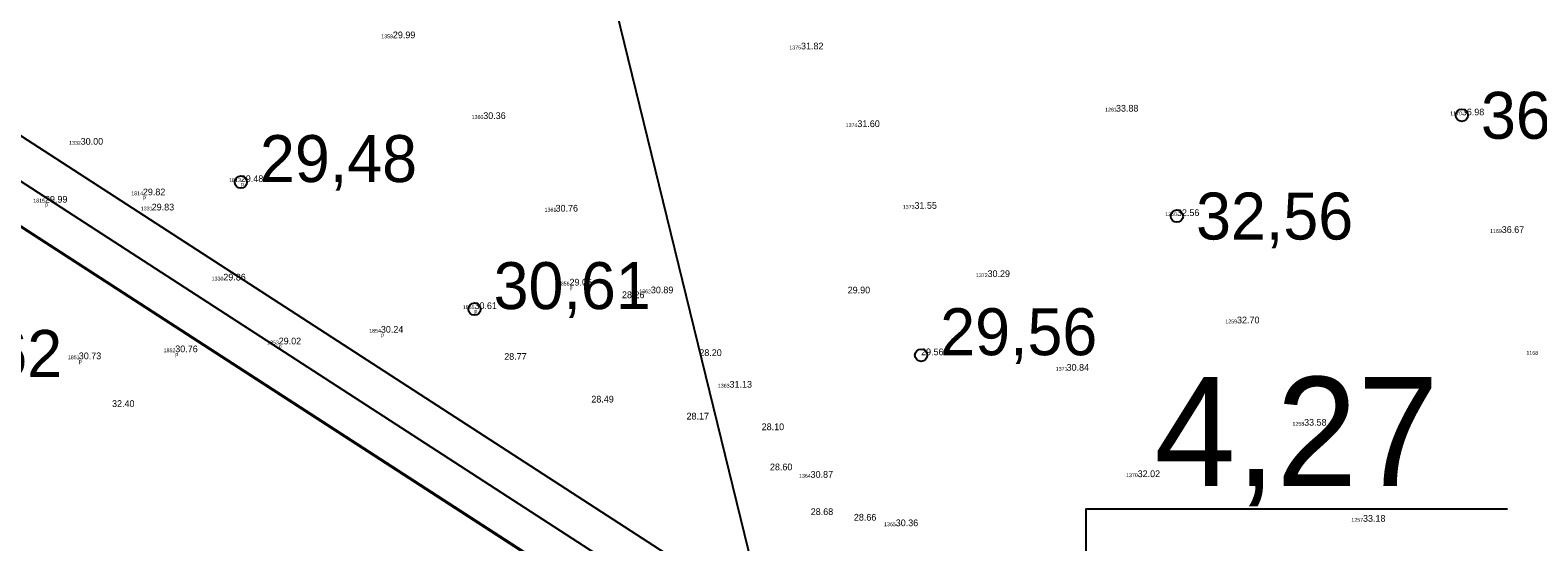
# Model space of a CAD drawing. Extents: x 700746 to 706058, y 6570320 to 6580460.
# Drawn here: x 703148 to 703226.7, y 6577009.2 to 6577035.9 of the extents above; entities that cross this region are included whole.
import ezdxf

# ---------------------------------------------------------------- set-up
doc = ezdxf.new("R2010")
doc.units = 0
for name, color, linetype in [('illumineerimisjooned', 7, 'Continuous'), ('jääkpaksus', 7, 'Continuous'), ('KORGUS-EH2000', 7, 'Continuous'), ('Lõige', 7, 'Continuous'), ('maeeraldised_kehtivad', 7, 'Continuous'), ('MOOTKOOD', 7, 'Continuous'), ('MOOTKORG-EH2000', 7, 'Continuous'), ('MOOTNR', 7, 'Continuous'), ('Plokid', 7, 'Continuous'), ('VWX2_MV_PLOKK', 7, 'Continuous')]:
    doc.layers.add(name, color=color, linetype=linetype)

msp = doc.modelspace()

# ---------------------------------------------------------------- linework, layer by layer
at = {"layer": 'illumineerimisjooned'}
msp.add_lwpolyline([(703290.041, 6576963.147), (703188.508, 6577001.438), (703016.934, 6577112.515), (702852.033, 6577230.395), (702862.776, 6577281.723), (703065.707, 6577215.464), (703087.928, 6577208.218), (703167.838, 6577148.861), (703229.081, 6577103.342), (703273.601, 6577070.555), (703290.041, 6576963.147)], dxfattribs=at)
at = {"layer": 'jääkpaksus'}
msp.add_lwpolyline([(703203.089, 6577004.321), (703203.089, 6577010.921), (703225.089, 6577010.921)], dxfattribs=at)
at = {"layer": 'KORGUS-EH2000'}
for centre in [(703222.698, 6577031.448), (703158.962, 6577027.965), (703207.827, 6577026.191), (703171.158, 6577021.336), (703194.471, 6577018.93)]:
    msp.add_circle(centre, 0.32, dxfattribs=at)
at = {"layer": 'Lõige'}
msp.add_lwpolyline([(703132.186, 6577226.247), (703187.674, 6576999.687)], dxfattribs=at)
at = {"layer": 'maeeraldised_kehtivad'}
msp.add_lwpolyline([(702849.808, 6577229.527), (702861.724, 6577286.461), (703066.949, 6577219.266), (703089.789, 6577211.819), (703170.224, 6577152.072), (703231.46, 6577106.558), (703277.305, 6577072.795), (703294.683, 6576959.259), (703187.602, 6576999.642), (703015.809, 6577110.861)], close=True, dxfattribs=at)
at = {"layer": 'Plokid'}
msp.add_lwpolyline([(703287.547, 6576966.226), (703189.415, 6577003.234), (703018.06, 6577114.169), (702854.258, 6577231.263), (702863.9, 6577277.331), (703064.465, 6577211.662), (703086.067, 6577204.618), (703165.453, 6577145.65), (703226.702, 6577100.127), (703272.178, 6577066.636)], close=True, dxfattribs=at)
at = {"layer": 'VWX2_MV_PLOKK'}
msp.add_lwpolyline([(703120.61, 6576749.6), (703011.59, 6576989.47), (702968.34, 6577084.63), (702913.57, 6577058.07), (702784.04, 6577102.84), (702746.48, 6577248.7), (702719.69, 6577297.36), (702713.81, 6577334.91), (702714.39, 6577334.72), (702759.17, 6577231.22), (702849.88, 6577229.56), (703015.74, 6577110.88), (703187.67, 6576999.67), (703190.39, 6576656.32)], dxfattribs=at)
msp.add_lwpolyline([(703120.61, 6576749.6), (703011.59, 6576989.47), (702968.34, 6577084.63), (702913.57, 6577058.07), (702784.04, 6577102.84), (702746.48, 6577248.7), (702719.69, 6577297.36), (702713.81, 6577334.91), (702714.39, 6577334.72), (702759.17, 6577231.22), (702849.88, 6577229.56), (703015.74, 6577110.88), (703187.67, 6576999.67), (703190.39, 6576656.32)], dxfattribs=at)
msp.add_lwpolyline([(702849.88, 6577229.56), (702861.72, 6577286.46), (703066.96, 6577219.29), (703089.79, 6577211.82), (703170.22, 6577152.07), (703231.53, 6577106.55), (703277.36, 6577072.83), (703294.74, 6576959.21), (703187.67, 6576999.67), (703015.74, 6577110.88)], close=True, dxfattribs=at)
msp.add_lwpolyline([(702849.88, 6577229.56), (702861.72, 6577286.46), (703066.96, 6577219.29), (703089.79, 6577211.82), (703170.22, 6577152.07), (703231.53, 6577106.55), (703277.36, 6577072.83), (703294.74, 6576959.21), (703187.67, 6576999.67), (703015.74, 6577110.88)], close=True, dxfattribs=at)

# ---------------------------------------------------------------- texts
at = {"layer": 'jääkpaksus'}
msp.add_text('4,27', height=5.7, rotation=360, dxfattribs=at).set_placement((703206.654, 6577012.1))
at = {"layer": 'KORGUS-EH2000'}
for s, p in [('36,98', (703223.698, 6577030.223)), ('29,48', (703159.962, 6577027.965)), ('32,56', (703208.827, 6577024.966)), ('30,61', (703172.158, 6577021.336)), ('29,56', (703195.471, 6577018.93)), ('32,62', (703141.437, 6577017.797))]:
    msp.add_text(s, height=2.45, dxfattribs=at).set_placement(p)
at = {"layer": 'MOOTKOOD'}
for p in [(703158.962, 6577027.765), (703148.737, 6577026.692), (703153.849, 6577027.074), (703176.119, 6577022.365), (703171.158, 6577021.136), (703166.272, 6577019.904), (703155.539, 6577018.886), (703160.938, 6577019.296), (703150.503, 6577018.521)]:
    msp.add_text('p', height=0.2, dxfattribs=at).set_placement(p)
at = {"layer": 'MOOTKORG-EH2000'}
for s, p in [('29.99', (703166.899, 6577035.468)), ('31.82', (703188.203, 6577034.886)), ('30.36', (703171.617, 6577031.256)), ('33.88', (703204.645, 6577031.641)), ('36.98', (703222.698, 6577031.448)), ('31.60', (703191.144, 6577030.833)), ('30.00', (703150.602, 6577029.913)), ('29.48', (703158.962, 6577027.965)), ('29.82', (703153.849, 6577027.274)), ('29.99', (703148.737, 6577026.892)), ('29.83', (703154.309, 6577026.484)), ('30.76', (703175.39, 6577026.425)), ('31.55', (703194.126, 6577026.571)), ('32.56', (703207.827, 6577026.191)), ('36.67', (703224.783, 6577025.311)), ('29.86', (703158.047, 6577022.829)), ('29.05', (703176.119, 6577022.565)), ('30.29', (703197.942, 6577023.009)), ('28.26', (703178.858, 6577021.906)), ('30.89', (703180.367, 6577022.162)), ('29.90', (703190.641, 6577022.155)), ('30.61', (703171.158, 6577021.336)), ('30.24', (703166.272, 6577020.104)), ('32.70', (703210.963, 6577020.593)), ('29.02', (703160.938, 6577019.496)), ('30.73', (703150.503, 6577018.721)), ('30.76', (703155.539, 6577019.086)), ('28.77', (703172.711, 6577018.69)), ('28.20', (703182.895, 6577018.888)), ('29.56', (703194.471, 6577018.93)), ('30.84', (703202.069, 6577018.12)), ('31.13', (703184.473, 6577017.238)), ('32.40', (703152.241, 6577016.232)), ('28.49', (703177.259, 6577016.462)), ('28.17', (703182.228, 6577015.575)), ('28.10', (703186.151, 6577015.019)), ('33.58', (703214.466, 6577015.253)), ('28.60', (703186.582, 6577012.926)), ('30.87', (703188.705, 6577012.534)), ('32.02', (703205.777, 6577012.569)), ('28.68', (703188.712, 6577010.592)), ('28.66', (703190.964, 6577010.301)), ('30.36', (703193.149, 6577010.009)), ('33.18', (703217.54, 6577010.239))]:
    msp.add_text(s, height=0.35, dxfattribs=at).set_placement(p)
at = {"layer": 'MOOTNR'}
for s, p in [('1359', (703166.29, 6577035.468)), ('1375', (703187.593, 6577034.886)), ('1360', (703171.009, 6577031.256)), ('1261', (703204.075, 6577031.641)), ('1170', (703222.09, 6577031.448)), ('1374', (703190.536, 6577030.833)), ('1332', (703149.995, 6577029.913)), ('1814', (703153.241, 6577027.274)), ('1813', (703158.353, 6577027.965)), ('1815', (703148.127, 6577026.892)), ('1331', (703153.739, 6577026.484)), ('1373', (703193.517, 6577026.571)), ('1361', (703174.82, 6577026.425)), ('1260', (703207.219, 6577026.191)), ('1169', (703224.174, 6577025.311)), ('1330', (703157.439, 6577022.829)), ('1856', (703175.51, 6577022.565)), ('1372', (703197.335, 6577023.009)), ('1362', (703179.76, 6577022.162)), ('1855', (703170.548, 6577021.336)), ('1259', (703210.354, 6577020.593)), ('1853', (703160.329, 6577019.496)), ('1854', (703165.664, 6577020.104)), ('1851', (703149.933, 6577018.721)), ('1852', (703154.932, 6577019.086)), ('1168', (703226.07, 6577018.951)), ('1371', (703201.499, 6577018.12)), ('1363', (703183.864, 6577017.238)), ('1258', (703213.857, 6577015.253)), ('1364', (703188.097, 6577012.534)), ('1370', (703205.169, 6577012.569)), ('1365', (703192.539, 6577010.009)), ('1257', (703216.931, 6577010.239))]:
    msp.add_text(s, height=0.2, dxfattribs=at).set_placement(p)

doc.saveas('drawing.dxf')
